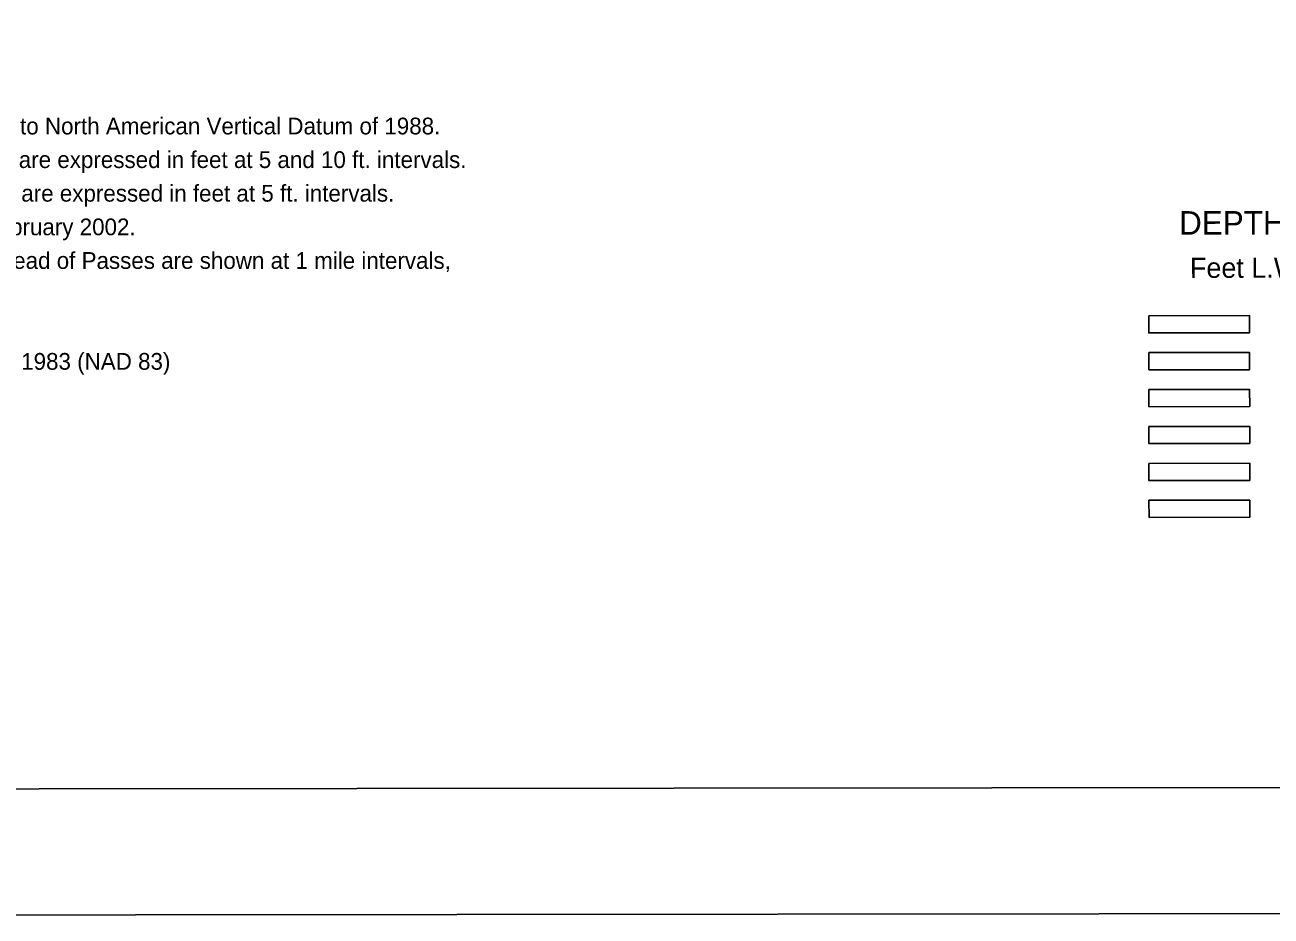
# Model space of a CAD drawing. Extents: x 3297753 to 3335611, y 652252 to 677623.
# Drawn here: x 3304191 to 3310374, y 652835 to 657254 of the extents above; entities that cross this region are included whole.
import ezdxf

# ---------------------------------------------------------------- set-up
doc = ezdxf.new("R2010")
doc.units = 0
for name, color, linetype in [('G-ANNO-NPLT', 7, 'Continuous'), ('V-ANNO-NOTE', 7, 'Continuous'), ('V-ANNO-SYMB', 7, 'Continuous'), ('V-TOPO-DPTH', 7, 'Continuous')]:
    doc.layers.add(name, color=color, linetype=linetype)

msp = doc.modelspace()

# ---------------------------------------------------------------- linework, layer by layer
at = {"layer": 'G-ANNO-NPLT'}
msp.add_lwpolyline([(3298361, 652835.3), (3335027.7, 652872.7), (3335003.1, 677039.3), (3298336.4, 677002)], close=True, dxfattribs=at)
at = {"layer": 'V-ANNO-SYMB'}
msp.add_lwpolyline([(3301110.5, 653463.2), (3334193.7, 653496.9), (3334170.4, 676413.4), (3301087.2, 676379.8), (3301110.5, 653463.2)], dxfattribs=at)
at = {"layer": 'V-TOPO-DPTH'}
for points in [[(3309767.4, 655812), (3310267.4, 655812.5), (3310267.5, 655727.5), (3309767.5, 655727)], [(3309767.6, 655629), (3310267.6, 655629.5), (3310267.7, 655544.5), (3309767.7, 655544)], [(3309767.8, 655446), (3310267.8, 655446.5), (3310267.9, 655361.5), (3309767.9, 655361)], [(3309768, 655263), (3310268, 655263.5), (3310268, 655178.5), (3309768, 655178)], [(3309768.1, 655080), (3310268.1, 655080.5), (3310268.2, 654995.5), (3309768.2, 654995)], [(3309768.3, 654897), (3310268.3, 654897.5), (3310268.4, 654812.5), (3309768.4, 654812)]]:
    msp.add_lwpolyline(points, close=True, dxfattribs=at)

# ---------------------------------------------------------------- texts
at = {"layer": 'V-ANNO-NOTE'}
for s, rotation, p in [('All elevations are expressed in feet and refer to North American Vertical Datum of 1988.', 0.00001, (3301939.9, 656711.1)), ('Contours below Low Water Reference Plane are expressed in feet at 5 and 10 ft. intervals.', 0.00001, (3301939.9, 656544.4)), ('Contours above Low Water Reference Plane are expressed in feet at 5 ft. intervals.', 0.00001, (3301939.9, 656377.7)), ('Planimetry from aerial photographs flown February 2002.', 0.00001, (3301939.9, 656211)), ('Distances on Mississippi River above Head of Passes are shown at 1 mile intervals,', 0.00001, (3302190, 656044.3)), ('Horizontal Datum ..... North American Datum 1983 (NAD 83)', 359.99998, (3301939.9, 655544.2))]:
    msp.add_text(s, height=83, rotation=rotation, dxfattribs=at).set_placement(p)
at = {"layer": 'V-TOPO-DPTH'}
for s, height, rotation, p in [('DEPTH AREAS', 116.7, 0.05831, (3309917.7, 656213.9)), ('Feet L.W.R.P.', 100, 0.0583, (3309971.6, 655999.7))]:
    msp.add_text(s, height=height, rotation=rotation, dxfattribs=at).set_placement(p)

doc.saveas('drawing.dxf')
